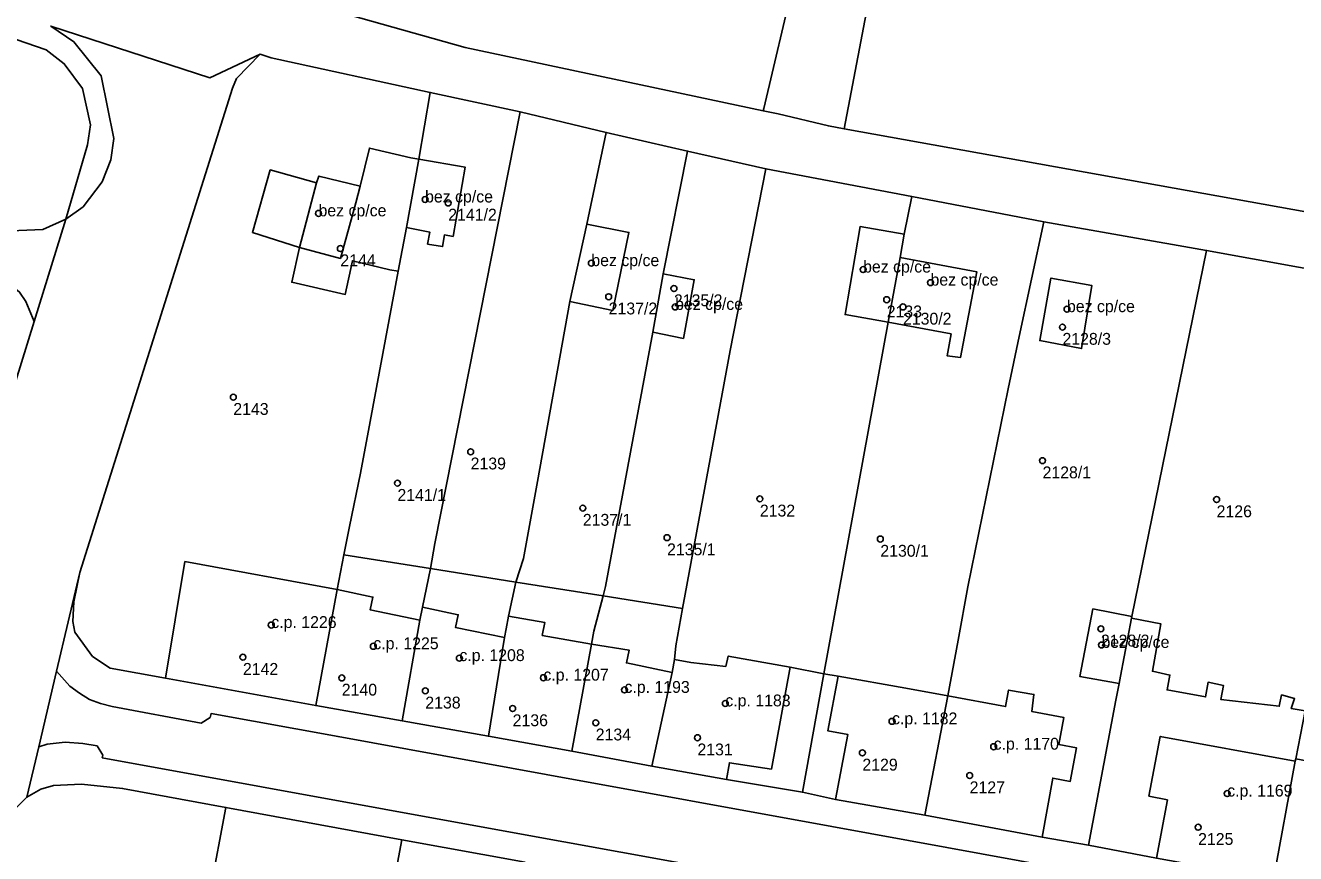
# Model space of a CAD drawing. Extents: x -878211 to -870363, y -1058464 to -1052522.
# Drawn here: x -874565.6 to -874458.6, y -1055636.6 to -1055566.8 of the extents above; entities that cross this region are included whole.
import ezdxf

# ---------------------------------------------------------------- set-up
doc = ezdxf.new("R2010")
doc.units = 0
for name, color, linetype in [('Vrstva 50', 7, 'Continuous'), ('Vrstva 51', 7, 'Continuous'), ('Vrstva 52', 7, 'Continuous')]:
    doc.layers.add(name, color=color, linetype=linetype)

msp = doc.modelspace()

# ---------------------------------------------------------------- linework, layer by layer
at = {"layer": 'Vrstva 50'}
for centre in [(-874531.93, -1055581.43994), (-874540.91, -1055582.60994), (-874529.98, -1055581.72994), (-874539.07, -1055585.57994), (-874517.92, -1055586.80994), (-874495.02, -1055587.34994), (-874510.96, -1055588.94994), (-874489.34, -1055588.44994), (-874516.46, -1055589.63994), (-874493.03, -1055589.88994), (-874510.86, -1055590.49994), (-874491.66, -1055590.49994), (-874477.84, -1055590.68994), (-874478.22, -1055592.19994), (-874548.09, -1055598.10994), (-874528.09, -1055602.70994), (-874479.9, -1055603.45994), (-874534.26, -1055605.35994), (-874503.72, -1055606.67994), (-874465.23, -1055606.73994), (-874518.64, -1055607.45994), (-874511.54, -1055609.94994), (-874493.57, -1055610.06994), (-874544.89, -1055617.31994), (-874474.98, -1055617.63994), (-874474.93, -1055618.99994), (-874547.28, -1055620.02994), (-874536.29, -1055619.10994), (-874529.04, -1055620.10994), (-874538.95, -1055621.77994), (-874521.96, -1055621.75994), (-874531.91, -1055622.86994), (-874515.13, -1055622.78994), (-874524.55, -1055624.35994), (-874506.63, -1055623.92994), (-874492.58, -1055625.43994), (-874517.55, -1055625.55994), (-874508.98, -1055626.81994), (-874484.02, -1055627.57994), (-874495.08, -1055628.09994), (-874486.04, -1055630.00994), (-874464.34, -1055631.52994), (-874466.79, -1055634.36994)]:
    msp.add_circle(centre, 0.25, dxfattribs=at)
at = {"layer": 'Vrstva 51'}
for points in [[(-874478.26, -1055476.87), (-874478.17, -1055476.38), (-874477.66, -1055473.43), (-874483.32, -1055472.29), (-874483.28, -1055472.43), (-874487.12, -1055493.54), (-874489.32, -1055505.97), (-874491.41, -1055516.22), (-874495.72, -1055541.19), (-874503.39, -1055573.77), (-874503.44, -1055573.96), (-874502.18, -1055574.23), (-874497.94, -1055575.24), (-874496.61, -1055575.47), (-874488.32, -1055532.01), (-874478.28, -1055476.98)], [(-874562.98, -1055621.2), (-874561.02, -1055612.88), (-874548.16, -1055572.06), (-874547.82, -1055571.23), (-874545.84, -1055569.2), (-874550.08, -1055571.18), (-874563.47, -1055566.82), (-874561.52, -1055568.14), (-874559.23, -1055571.01), (-874558.17, -1055576.31), (-874558.4, -1055578.09), (-874559.15, -1055579.94), (-874560.73, -1055582.05), (-874562.2, -1055583.1), (-874564.87, -1055591.74), (-874573.54, -1055619.74), (-874574.32, -1055622.11), (-874586.03, -1055661.83), (-874578.35, -1055663.86), (-874576.21, -1055664.43), (-874567.06, -1055633.88), (-874566.43, -1055632.77), (-874565.49, -1055631.84), (-874564.49, -1055627.58)], [(-874561.44, -1055617.93), (-874559.96, -1055619.97), (-874558.48, -1055620.95), (-874553.81, -1055621.79), (-874552.17, -1055611.97), (-874539.35, -1055614.33), (-874538.77, -1055611.4), (-874538.3, -1055609.02), (-874537.38, -1055604.51), (-874536.55, -1055600.17), (-874534.19, -1055587.49), (-874534.89, -1055587.36), (-874538.05, -1055586.61), (-874538.66, -1055589.45), (-874543.16, -1055588.42), (-874542.52, -1055585.5), (-874546.48, -1055584.23), (-874544.98, -1055578.95), (-874541.08, -1055580.04), (-874540.87, -1055579.47), (-874537.39, -1055580.31), (-874536.62, -1055577.1), (-874533.12, -1055577.94), (-874532.46, -1055578.03), (-874531.5, -1055572.41), (-874544.89, -1055569.49), (-874545.84, -1055569.2), (-874547.82, -1055571.23), (-874548.16, -1055572.06), (-874561.02, -1055612.88), (-874561.52, -1055615.37), (-874561.61, -1055617.03)], [(-874531.52, -1055584.2), (-874533.51, -1055583.81), (-874534.19, -1055587.49), (-874536.55, -1055600.17), (-874537.38, -1055604.51), (-874538.3, -1055609.02), (-874538.77, -1055611.4), (-874531.48, -1055612.56), (-874531.1, -1055610.44), (-874523.92, -1055574.05), (-874531.5, -1055572.41), (-874532.46, -1055578.03), (-874528.54, -1055578.72), (-874529.57, -1055584.55), (-874530.3, -1055584.43), (-874530.46, -1055585.41), (-874531.72, -1055585.2)], [(-874531.1, -1055610.44), (-874531.48, -1055612.56), (-874524.27, -1055613.7), (-874523.64, -1055611.71), (-874522.47, -1055605.23), (-874519.73, -1055590.04), (-874518.29, -1055583.51), (-874516.67, -1055575.79), (-874523.92, -1055574.05)], [(-874524.27, -1055613.7), (-874516.93, -1055614.87), (-874516.72, -1055614.07), (-874512.75, -1055592.64), (-874511.86, -1055587.7), (-874509.81, -1055577.36), (-874516.67, -1055575.79), (-874518.29, -1055583.51), (-874514.76, -1055584.22), (-874516.12, -1055590.8), (-874519.73, -1055590.04), (-874522.47, -1055605.23), (-874523.64, -1055611.71)], [(-874533.51, -1055583.81), (-874532.46, -1055578.03), (-874533.12, -1055577.94), (-874536.62, -1055577.1), (-874537.39, -1055580.31), (-874540.87, -1055579.47), (-874541.08, -1055580.04), (-874544.98, -1055578.95), (-874546.48, -1055584.23), (-874542.52, -1055585.5), (-874543.16, -1055588.42), (-874538.66, -1055589.45), (-874538.05, -1055586.61), (-874534.89, -1055587.36), (-874534.19, -1055587.49)], [(-874532.46, -1055578.03), (-874533.51, -1055583.81), (-874531.52, -1055584.2), (-874531.72, -1055585.2), (-874530.46, -1055585.41), (-874530.3, -1055584.43), (-874529.57, -1055584.55), (-874528.54, -1055578.72)], [(-874516.72, -1055614.07), (-874516.93, -1055614.87), (-874510.23, -1055615.93), (-874510.01, -1055614.71), (-874506.22, -1055594.18), (-874503.21, -1055578.85), (-874509.81, -1055577.36), (-874511.86, -1055587.7), (-874509.25, -1055588.21), (-874510.16, -1055593.15), (-874512.75, -1055592.64)], [(-874496.54, -1055591.14), (-874495.27, -1055583.73), (-874491.56, -1055584.36), (-874490.9, -1055581.2), (-874503.21, -1055578.85), (-874506.22, -1055594.18), (-874510.01, -1055614.71), (-874510.23, -1055615.93), (-874510.81, -1055619.08), (-874510.9, -1055620.23), (-874509.53, -1055620.47), (-874506.59, -1055620.81), (-874506.39, -1055619.94), (-874501.17, -1055620.86), (-874498.32, -1055621.43), (-874492.91, -1055591.79)], [(-874491.56, -1055584.36), (-874491.91, -1055586.33), (-874485.45, -1055587.53), (-874486.8, -1055594.76), (-874487.95, -1055594.61), (-874487.61, -1055592.78), (-874492.91, -1055591.79), (-874498.32, -1055621.43), (-874497.12, -1055621.64), (-874491.43, -1055622.64), (-874487.89, -1055623.29), (-874487.02, -1055618.6), (-874486.19, -1055614.1), (-874482.79, -1055597.41), (-874481.87, -1055593), (-874479.8, -1055583.33), (-874490.9, -1055581.2)], [(-874476.04, -1055635.87), (-874473.73, -1055623.65), (-874473.44, -1055622.26), (-874476.76, -1055621.65), (-874475.66, -1055615.96), (-874472.38, -1055616.61), (-874466.07, -1055585.74), (-874479.8, -1055583.33), (-874481.87, -1055593), (-874482.79, -1055597.41), (-874486.19, -1055614.1), (-874487.02, -1055618.6), (-874487.89, -1055623.29), (-874483.02, -1055624.19), (-874482.76, -1055622.8), (-874480.63, -1055623.17), (-874480.79, -1055624.61), (-874478.11, -1055625.11), (-874478.54, -1055627.39), (-874477.05, -1055627.67), (-874477.56, -1055630.51), (-874479.04, -1055630.23), (-874479.94, -1055635.2)], [(-874518.29, -1055583.51), (-874519.73, -1055590.04), (-874516.12, -1055590.8), (-874514.76, -1055584.22)], [(-874491.91, -1055586.33), (-874491.56, -1055584.36), (-874495.27, -1055583.73), (-874496.54, -1055591.14), (-874492.91, -1055591.79)], [(-874492.91, -1055591.79), (-874487.61, -1055592.78), (-874487.95, -1055594.61), (-874486.8, -1055594.76), (-874485.45, -1055587.53), (-874491.91, -1055586.33)], [(-874472.4, -1055616.74), (-874469.92, -1055617.22), (-874470.64, -1055621.21), (-874469.17, -1055621.54), (-874469.41, -1055622.79), (-874466.16, -1055623.38), (-874465.95, -1055622.15), (-874464.64, -1055622.42), (-874464.87, -1055623.6), (-874459.95, -1055624.16), (-874459.76, -1055623.21), (-874458.66, -1055623.52), (-874458.94, -1055624.36), (-874457.77, -1055624.55), (-874455.91, -1055614.8), (-874455.59, -1055613.35), (-874450.58, -1055588.56), (-874466.07, -1055585.74), (-874472.38, -1055616.61)], [(-874511.86, -1055587.7), (-874512.75, -1055592.64), (-874510.16, -1055593.15), (-874509.25, -1055588.21)], [(-874476.61, -1055594.01), (-874480.14, -1055593.34), (-874479.19, -1055588.06), (-874475.75, -1055588.68)], [(-874476.61, -1055594.01), (-874475.75, -1055588.68), (-874479.19, -1055588.06), (-874480.14, -1055593.34)], [(-874553.81, -1055621.79), (-874541.14, -1055624.11), (-874539.35, -1055614.33), (-874552.17, -1055611.97)], [(-874541.14, -1055624.11), (-874533.87, -1055625.39), (-874532.38, -1055616.91), (-874532.15, -1055615.82), (-874531.48, -1055612.56), (-874538.77, -1055611.4), (-874539.35, -1055614.33)], [(-874526.59, -1055626.7), (-874525.25, -1055618.38), (-874525.11, -1055617.65), (-874524.9, -1055616.58), (-874524.27, -1055613.7), (-874531.48, -1055612.56), (-874532.15, -1055615.82), (-874532.38, -1055616.91), (-874533.87, -1055625.39)], [(-874519.56, -1055627.95), (-874517.91, -1055618.93), (-874517.71, -1055617.84), (-874516.93, -1055614.87), (-874524.27, -1055613.7), (-874524.9, -1055616.58), (-874525.11, -1055617.65), (-874525.25, -1055618.38), (-874526.59, -1055626.7)], [(-874512.82, -1055629.22), (-874511.12, -1055621.31), (-874510.9, -1055620.23), (-874510.81, -1055619.08), (-874510.23, -1055615.93), (-874516.93, -1055614.87), (-874517.71, -1055617.84), (-874517.91, -1055618.93), (-874519.56, -1055627.95)], [(-874473.44, -1055622.26), (-874473.32, -1055621.64), (-874472.4, -1055616.74), (-874472.38, -1055616.61), (-874475.66, -1055615.96), (-874476.76, -1055621.65)], [(-874470.31, -1055636.97), (-874460.44, -1055638.76), (-874458.6, -1055628.8), (-874458.55, -1055628.61), (-874457.77, -1055624.55), (-874458.94, -1055624.36), (-874458.66, -1055623.52), (-874459.76, -1055623.21), (-874459.95, -1055624.16), (-874464.87, -1055623.6), (-874464.64, -1055622.42), (-874465.95, -1055622.15), (-874466.16, -1055623.38), (-874469.41, -1055622.79), (-874469.17, -1055621.54), (-874470.64, -1055621.21), (-874469.92, -1055617.22), (-874472.4, -1055616.74), (-874473.32, -1055621.64), (-874473.44, -1055622.26), (-874473.73, -1055623.65), (-874476.04, -1055635.87)], [(-874512.82, -1055629.22), (-874506.53, -1055630.34), (-874500.14, -1055631.42), (-874498.32, -1055621.43), (-874501.17, -1055620.86), (-874506.39, -1055619.94), (-874506.59, -1055620.81), (-874509.53, -1055620.47), (-874510.9, -1055620.23), (-874511.12, -1055621.31)], [(-874497.34, -1055632.02), (-874489.81, -1055633.35), (-874487.89, -1055623.29), (-874491.43, -1055622.64), (-874497.12, -1055621.64), (-874498.32, -1055621.43), (-874500.14, -1055631.42)], [(-874489.81, -1055633.35), (-874479.94, -1055635.2), (-874479.04, -1055630.23), (-874477.56, -1055630.51), (-874477.05, -1055627.67), (-874478.54, -1055627.39), (-874478.11, -1055625.11), (-874480.79, -1055624.61), (-874480.63, -1055623.17), (-874482.76, -1055622.8), (-874483.02, -1055624.19), (-874487.89, -1055623.29)], [(-874460.44, -1055638.76), (-874453.23, -1055640.1), (-874451.64, -1055631.01), (-874455.62, -1055630.3), (-874455.42, -1055629.2), (-874458.55, -1055628.61), (-874458.6, -1055628.8)], [(-874564.3, -1055631.17), (-874565.49, -1055631.84), (-874566.43, -1055632.77), (-874567.06, -1055633.88), (-874576.21, -1055664.43), (-874575.7, -1055667.38), (-874573.84, -1055669.64), (-874570.83, -1055670.75), (-874565.06, -1055671.69), (-874563.3, -1055661.93), (-874558.36, -1055662.83), (-874557.92, -1055660.29), (-874556.09, -1055660.64), (-874555.23, -1055656.08), (-874554.23, -1055651.15), (-874556.8, -1055650.69), (-874555.77, -1055645.93), (-874553.14, -1055646.47), (-874551.36, -1055646.77), (-874548.72, -1055632.69), (-874557.42, -1055631.09), (-874560.89, -1055630.74), (-874563.23, -1055630.86)], [(-874533.88, -1055635.44), (-874548.72, -1055632.69), (-874551.36, -1055646.77), (-874548.12, -1055647.36), (-874536.53, -1055649.47)], [(-874523.5, -1055637.31), (-874533.88, -1055635.44), (-874536.53, -1055649.47), (-874536.91, -1055651.46), (-874526.51, -1055653.77)]]:
    msp.add_lwpolyline(points, close=True, dxfattribs=at)
for points in [[(-874738.01, -1055549.94), (-874659.32, -1055579.55), (-874580.05, -1055609.64), (-874573.54, -1055619.74), (-874564.87, -1055591.74), (-874565.56, -1055590.03), (-874566.1, -1055589.24), (-874568.64, -1055587.22), (-874571.49, -1055586.09), (-874580.98, -1055582.52), (-874582.02, -1055582.45), (-874582.65, -1055582.8), (-874584.32, -1055582.11), (-874584.82, -1055581.04), (-874597.48, -1055576.26), (-874598.52, -1055576.68), (-874600.35, -1055575.81), (-874600.82, -1055575.01), (-874612.24, -1055570.61), (-874639.86, -1055560.15), (-874644.21, -1055560.72), (-874689.36, -1055543.85), (-874691.96, -1055540.21), (-874745.43, -1055520.12)], [(-874488.32, -1055532.01), (-874496.61, -1055575.47), (-874367.89, -1055598.64), (-874364.21, -1055581.35), (-874360.58, -1055582.09), (-874357.78, -1055582.66), (-874357.2, -1055579.84), (-874360.07, -1055579.14), (-874369.45, -1055577.51), (-874368.43, -1055572.39), (-874394.31, -1055567.64), (-874394.29, -1055567.46), (-874398.91, -1055566.64)], [(-874544.35, -1055564.15), (-874528.54, -1055568.63), (-874503.44, -1055573.96), (-874503.39, -1055573.77), (-874495.72, -1055541.19)], [(-874639.86, -1055560.15), (-874612.24, -1055570.61), (-874600.82, -1055575.01), (-874600.35, -1055575.81), (-874598.52, -1055576.68), (-874597.48, -1055576.26), (-874584.82, -1055581.04), (-874584.32, -1055582.11), (-874582.65, -1055582.8), (-874582.02, -1055582.45), (-874580.98, -1055582.52), (-874571.49, -1055586.09), (-874568.64, -1055587.22), (-874566.1, -1055589.24), (-874565.56, -1055590.03), (-874564.87, -1055591.74), (-874562.2, -1055583.1), (-874564.15, -1055583.98), (-874566.83, -1055584.08), (-874569.63, -1055583.57), (-874582.92, -1055578.52), (-874600.37, -1055571.91), (-874609.5, -1055568.42), (-874615.21, -1055566.28)], [(-874615.21, -1055566.28), (-874609.5, -1055568.42), (-874600.37, -1055571.91), (-874582.92, -1055578.52), (-874569.63, -1055583.57), (-874566.83, -1055584.08), (-874564.15, -1055583.98), (-874562.2, -1055583.1), (-874560.39, -1055576.83), (-874560.12, -1055575.14), (-874560.81, -1055572.07), (-874562.34, -1055569.99), (-874563.85, -1055568.81), (-874579.53, -1055563.4)], [(-874579.53, -1055563.4), (-874563.85, -1055568.81), (-874562.34, -1055569.99), (-874560.81, -1055572.07), (-874560.12, -1055575.14), (-874560.39, -1055576.83), (-874562.2, -1055583.1), (-874560.73, -1055582.05), (-874559.15, -1055579.94), (-874558.4, -1055578.09), (-874558.17, -1055576.31), (-874559.23, -1055571.01), (-874561.52, -1055568.14), (-874563.47, -1055566.82), (-874550.08, -1055571.18), (-874545.84, -1055569.2), (-874544.89, -1055569.49), (-874531.5, -1055572.41), (-874523.92, -1055574.05), (-874516.67, -1055575.79), (-874509.81, -1055577.36), (-874503.21, -1055578.85), (-874490.9, -1055581.2), (-874479.8, -1055583.33), (-874466.07, -1055585.74), (-874450.58, -1055588.56)], [(-874308.95, -1055609.65), (-874340.55, -1055603.63), (-874367.89, -1055598.64), (-874496.61, -1055575.47), (-874497.94, -1055575.24), (-874502.18, -1055574.23), (-874503.44, -1055573.96), (-874528.54, -1055568.63), (-874544.35, -1055564.15)], [(-874470.31, -1055636.97), (-874476.04, -1055635.87), (-874479.94, -1055635.2), (-874489.81, -1055633.35), (-874497.34, -1055632.02), (-874500.14, -1055631.42), (-874506.53, -1055630.34), (-874512.82, -1055629.22), (-874519.56, -1055627.95), (-874526.59, -1055626.7), (-874533.87, -1055625.39), (-874541.14, -1055624.11), (-874553.81, -1055621.79), (-874558.48, -1055620.95), (-874559.96, -1055619.97), (-874561.44, -1055617.93), (-874561.61, -1055617.03), (-874561.52, -1055615.37), (-874561.02, -1055612.88), (-874562.98, -1055621.2), (-874561.87, -1055622.46), (-874561.06, -1055623.06), (-874560.22, -1055623.59), (-874559.29, -1055623.93), (-874558.31, -1055624.18), (-874550.79, -1055625.58), (-874550.05, -1055625.11), (-874549.96, -1055624.78), (-874539.26, -1055626.73), (-874521.73, -1055629.92), (-874497.66, -1055634.3), (-874475.36, -1055638.37)], [(-874475.36, -1055638.37), (-874497.66, -1055634.3), (-874521.73, -1055629.92), (-874539.26, -1055626.73), (-874549.96, -1055624.78), (-874550.05, -1055625.11), (-874550.79, -1055625.58), (-874558.31, -1055624.18), (-874559.29, -1055623.93), (-874560.22, -1055623.59), (-874561.06, -1055623.06), (-874561.87, -1055622.46), (-874562.98, -1055621.2), (-874564.49, -1055627.58), (-874563.79, -1055627.35), (-874562.27, -1055627.2), (-874560.77, -1055627.31), (-874559.57, -1055627.51), (-874559.08, -1055628.3), (-874559.13, -1055628.51), (-874545.72, -1055630.95), (-874525.05, -1055634.72), (-874501.33, -1055639.03)], [(-874501.33, -1055639.03), (-874525.05, -1055634.72), (-874545.72, -1055630.95), (-874559.13, -1055628.51), (-874559.08, -1055628.3), (-874559.57, -1055627.51), (-874560.77, -1055627.31), (-874562.27, -1055627.2), (-874563.79, -1055627.35), (-874564.49, -1055627.58), (-874565.49, -1055631.84), (-874564.3, -1055631.17), (-874563.23, -1055630.86), (-874560.89, -1055630.74), (-874557.42, -1055631.09), (-874548.72, -1055632.69), (-874533.88, -1055635.44), (-874523.5, -1055637.31)]]:
    msp.add_lwpolyline(points, dxfattribs=at)
at = {"layer": 'Vrstva 52'}
for points in [[(-874532.46, -1055578.03), (-874533.51, -1055583.81), (-874531.52, -1055584.2), (-874531.72, -1055585.2), (-874530.46, -1055585.41), (-874530.3, -1055584.43), (-874529.57, -1055584.55), (-874528.54, -1055578.72)], [(-874542.52, -1055585.5), (-874539.06, -1055586.41), (-874537.77, -1055581.71), (-874537.39, -1055580.31), (-874540.87, -1055579.47), (-874541.08, -1055580.04)], [(-874519.73, -1055590.04), (-874516.12, -1055590.8), (-874514.76, -1055584.22), (-874518.29, -1055583.51)], [(-874496.54, -1055591.14), (-874492.91, -1055591.79), (-874491.91, -1055586.33), (-874491.56, -1055584.36), (-874495.27, -1055583.73)], [(-874491.91, -1055586.33), (-874492.91, -1055591.79), (-874487.61, -1055592.78), (-874487.95, -1055594.61), (-874486.8, -1055594.76), (-874485.45, -1055587.53)], [(-874512.75, -1055592.64), (-874510.16, -1055593.15), (-874509.25, -1055588.21), (-874511.86, -1055587.7)], [(-874480.14, -1055593.34), (-874476.61, -1055594.01), (-874475.75, -1055588.68), (-874479.19, -1055588.06)], [(-874552.17, -1055611.97), (-874553.81, -1055621.79), (-874541.14, -1055624.11), (-874539.35, -1055614.33)], [(-874539.35, -1055614.33), (-874541.14, -1055624.11), (-874533.87, -1055625.39), (-874532.38, -1055616.91), (-874536.55, -1055616.04), (-874536.33, -1055614.96)], [(-874532.38, -1055616.91), (-874533.87, -1055625.39), (-874526.59, -1055626.7), (-874525.25, -1055618.38), (-874529.36, -1055617.53), (-874529.14, -1055616.45), (-874532.15, -1055615.82)], [(-874524.9, -1055616.58), (-874525.11, -1055617.65), (-874525.25, -1055618.38), (-874526.59, -1055626.7), (-874519.56, -1055627.95), (-874517.91, -1055618.93), (-874522.06, -1055618.19), (-874521.85, -1055617.1)], [(-874475.66, -1055615.96), (-874476.76, -1055621.65), (-874473.44, -1055622.26), (-874473.32, -1055621.64), (-874472.4, -1055616.74), (-874472.38, -1055616.61)], [(-874517.91, -1055618.93), (-874519.56, -1055627.95), (-874512.82, -1055629.22), (-874511.12, -1055621.31), (-874514.96, -1055620.52), (-874514.73, -1055619.44)], [(-874511.12, -1055621.31), (-874512.82, -1055629.22), (-874506.53, -1055630.34), (-874506.28, -1055628.93), (-874502.74, -1055629.47), (-874501.17, -1055620.86), (-874506.39, -1055619.94), (-874506.59, -1055620.81), (-874509.53, -1055620.47), (-874510.9, -1055620.23)], [(-874497.12, -1055621.64), (-874497.99, -1055626.25), (-874496.32, -1055626.54), (-874497.34, -1055632.02), (-874489.81, -1055633.35), (-874487.89, -1055623.29), (-874491.43, -1055622.64)], [(-874487.89, -1055623.29), (-874489.81, -1055633.35), (-874479.94, -1055635.2), (-874479.04, -1055630.23), (-874477.56, -1055630.51), (-874477.05, -1055627.67), (-874478.54, -1055627.39), (-874478.11, -1055625.11), (-874480.79, -1055624.61), (-874480.63, -1055623.17), (-874482.76, -1055622.8), (-874483.02, -1055624.19)], [(-874469.38, -1055632.05), (-874470.31, -1055636.97), (-874460.44, -1055638.76), (-874458.6, -1055628.8), (-874469.98, -1055626.71), (-874470.94, -1055631.74)], [(-874458.6, -1055628.8), (-874460.44, -1055638.76), (-874453.23, -1055640.1), (-874451.64, -1055631.01), (-874455.62, -1055630.3), (-874455.42, -1055629.2), (-874458.55, -1055628.61)]]:
    msp.add_lwpolyline(points, close=True, dxfattribs=at)

# ---------------------------------------------------------------- texts
at = {"layer": 'Vrstva 50'}
for s, p in [('bez cp/ce', (-874531.93, -1055581.69)), ('bez cp/ce', (-874540.91, -1055582.86)), ('2141/2', (-874529.98, -1055583.219)), ('2144', (-874539.07, -1055587.069)), ('bez cp/ce', (-874517.92, -1055587.06)), ('bez cp/ce', (-874495.02, -1055587.6)), ('bez cp/ce', (-874489.34, -1055588.7)), ('2135/2', (-874510.96, -1055590.439)), ('bez cp/ce', (-874510.86, -1055590.75)), ('2137/2', (-874516.46, -1055591.129)), ('2133', (-874493.03, -1055591.379)), ('2130/2', (-874491.66, -1055591.989)), ('bez cp/ce', (-874477.84, -1055590.94)), ('2128/3', (-874478.22, -1055593.689)), ('2143', (-874548.09, -1055599.599)), ('2139', (-874528.09, -1055604.199)), ('2128/1', (-874479.9, -1055604.949)), ('2141/1', (-874534.26, -1055606.849)), ('2137/1', (-874518.64, -1055608.949)), ('2132', (-874503.72, -1055608.169)), ('2126', (-874465.23, -1055608.229)), ('2135/1', (-874511.54, -1055611.439)), ('2130/1', (-874493.57, -1055611.559)), ('c.p. 1226', (-874544.89, -1055617.57)), ('c.p. 1225', (-874536.29, -1055619.36)), ('2128/2', (-874474.98, -1055619.129)), ('bez cp/ce', (-874474.93, -1055619.25)), ('c.p. 1208', (-874529.04, -1055620.36)), ('2142', (-874547.28, -1055621.519)), ('c.p. 1207', (-874521.96, -1055622.01)), ('2140', (-874538.95, -1055623.269)), ('c.p. 1193', (-874515.13, -1055623.04)), ('2138', (-874531.91, -1055624.359)), ('c.p. 1183', (-874506.63, -1055624.179)), ('2136', (-874524.55, -1055625.849)), ('c.p. 1182', (-874492.58, -1055625.69)), ('2134', (-874517.55, -1055627.049)), ('2131', (-874508.98, -1055628.309)), ('c.p. 1170', (-874484.02, -1055627.83)), ('2129', (-874495.08, -1055629.589)), ('2127', (-874486.04, -1055631.499)), ('c.p. 1169', (-874464.34, -1055631.78)), ('2125', (-874466.79, -1055635.859))]:
    msp.add_text(s, height=0.999996, dxfattribs=at).set_placement(p)

doc.saveas('drawing.dxf')
